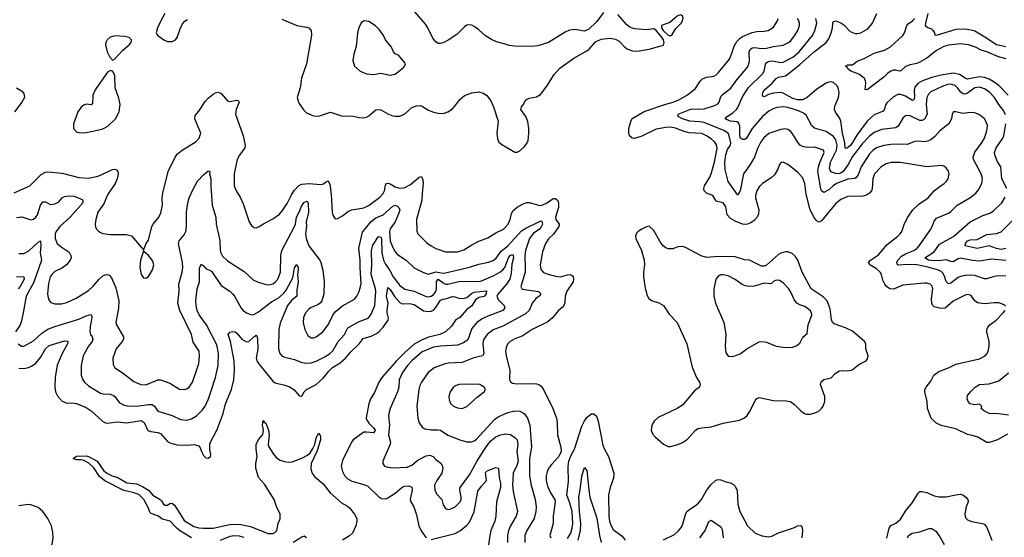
# Model space of a CAD drawing. Header units: inches. Extents: x 1173000 to 1307049, y 522583 to 678455.
# Tile 476 of 617: x 1225956 to 1234176, y 633054 to 637379. Entities that reach past the tile are written whole.
import ezdxf

# ---------------------------------------------------------------- set-up
doc = ezdxf.new("R2010")
doc.units = ezdxf.units.IN
doc.header["$MEASUREMENT"] = 0
doc.layers.add('B2623', color=7, linetype='Continuous')
doc.layers.add('B2633', color=7, linetype='Continuous')

msp = doc.modelspace()

# ---------------------------------------------------------------- linework, layer by layer
at = {"layer": 'B2623', "color": 5}
for points, elevation in [([(1227168, 637430), (1227133.4, 637370), (1227107.3, 637310), (1227094.8, 637270), (1227106.8, 637250), (1227158.8, 637210), (1227190, 637198.4), (1227230, 637198), (1227256, 637210), (1227271.6, 637230), (1227296.1, 637303.9), (1227314.9, 637345.1), (1227334.1, 637365.9), (1227358, 637382)], 1020), ([(1230000, 637176.3), (1229935.2, 637195.2), (1229893.5, 637213.5), (1229843.7, 637243.7), (1229790, 637294), (1229750, 637322.6), (1229730, 637333.7), (1229710, 637337.7), (1229690, 637332.6), (1229670, 637319.7), (1229605, 637255), (1229532, 637208), (1229490, 637185.6), (1229470, 637179.8), (1229450, 637181.7), (1229430, 637194), (1229404.4, 637224.4), (1229364.1, 637310), (1229343.3, 637343.3), (1229240.4, 637460.4)], 1020), ([(1228143.8, 637383.8), (1228269.4, 637330.6), (1228350, 637317.6), (1228370.3, 637310.3), (1228388.5, 637288.5), (1228392, 637250), (1228348.9, 637010), (1228308.9, 636890), (1228297, 636810), (1228273.4, 636730), (1228283.7, 636690), (1228293.7, 636670), (1228324.9, 636624.9), (1228350, 636601.3), (1228410, 636575.3), (1228450, 636573.4), (1228550, 636605.3), (1228650, 636572.4), (1228730, 636576.4), (1228790, 636561.6), (1228830, 636558.4), (1228850, 636564.4), (1228870, 636577.1), (1228930, 636626.7), (1228950, 636630.3), (1228970, 636625.3), (1229030, 636592), (1229070, 636577), (1229090, 636572.2), (1229130, 636572.4), (1229169.7, 636590.3), (1229230, 636644.6), (1229270, 636660.2), (1229290, 636662.7), (1229310, 636659.6), (1229370, 636624), (1229410, 636606.3), (1229450, 636597.4), (1229490, 636596.5), (1229530, 636608.9), (1229570, 636634.9), (1229590, 636655.8), (1229630, 636713.1), (1229670, 636744.9), (1229730, 636768.1), (1229790, 636777.4), (1229826.5, 636766.5), (1229853.7, 636750), (1229886.8, 636706.8), (1229911.8, 636650), (1229951.8, 636531.8), (1229938.4, 636430), (1229943.8, 636383.8), (1229955.9, 636355.9), (1229990.4, 636330.4), (1230000, 636324.9)], 1020), ([(1225910, 635932.4), (1226040.7, 635990), (1226135, 636085), (1226170, 636105.4), (1226190, 636108.3), (1226310, 636097.3), (1226450, 636060.2), (1226530, 636054.5), (1226610, 636070.9), (1226730, 636128), (1226750, 636131.5), (1226764, 636124), (1226774.3, 636110), (1226776.9, 636090), (1226770.2, 636050), (1226753.2, 636010), (1226690, 635915.4), (1226658.9, 635841.1), (1226608.9, 635770), (1226590.3, 635709.7), (1226585.3, 635670), (1226588.8, 635648.8), (1226597.1, 635630), (1226612.8, 635612.8), (1226630, 635600.4), (1226650, 635593.7), (1226710, 635585.2), (1226843.7, 635583.7), (1226890, 635572.4), (1226970, 635478), (1226982, 635470), (1226990, 635454), (1227012.7, 635510), (1227030, 635538), (1227058.9, 635650), (1227069.8, 635670.2), (1227118, 635730), (1227133.9, 635766.1), (1227147.4, 635830), (1227146.4, 635890), (1227150.9, 635930), (1227195.4, 636110), (1227250, 636224), (1227270, 636256.3), (1227311, 636289), (1227430, 636361.3), (1227453, 636390), (1227468, 636430), (1227419.3, 636550), (1227420.1, 636579.9), (1227450, 636614), (1227505.2, 636694.8), (1227530, 636723.2), (1227570, 636757.7), (1227590, 636768.8), (1227610, 636772.4), (1227628.5, 636768.5), (1227639.5, 636759.5), (1227690, 636700.4), (1227710, 636695.6), (1227770, 636707.7), (1227781.2, 636701.2), (1227787.7, 636690), (1227763.5, 636630), (1227757.8, 636590), (1227820.2, 636410), (1227839.6, 636330), (1227835.6, 636310), (1227790, 636247.6), (1227770.3, 636210), (1227746.5, 636090), (1227747.7, 635990), (1227762, 635950), (1227795.3, 635895.3), (1227820.8, 635840.8), (1227870.5, 635690), (1227890, 635660.7), (1227910, 635644), (1227930, 635640.7), (1227950, 635647.7), (1227990, 635674.4), (1228070, 635716.5), (1228124.4, 635755.6), (1228150, 635784.6), (1228190, 635843.6), (1228225.1, 635914.9), (1228248.3, 635951.7), (1228287.5, 635992.5), (1228310, 636004.2), (1228369.3, 636009.3), (1228470, 636001.2), (1228492.7, 636007.3), (1228510, 636022.6), (1228530, 636031.8), (1228532.4, 636030), (1228545.2, 636005.2), (1228557.5, 635917.5), (1228563.7, 635770), (1228570, 635744.7), (1228590, 635716), (1228610, 635718.8), (1228650, 635740.5), (1228701.6, 635778.4), (1228728.8, 635791.2), (1228830, 635808.4), (1228873.3, 635830), (1228962.7, 635897.3), (1228990, 635926.3), (1229001.6, 635950), (1229010, 635996), (1229019.3, 636010), (1229030, 636013.6), (1229050, 636007.3), (1229090, 635983), (1229130, 635970.9), (1229165.9, 635974.1), (1229218.5, 636001.5), (1229290, 636064.9), (1229310, 636067.7), (1229320.7, 636040.7), (1229323.8, 636010), (1229314.6, 635930), (1229313.6, 635870), (1229269.1, 635710), (1229271.7, 635611.7), (1229280.3, 635590), (1229355.5, 635515.5), (1229390, 635488.9), (1229430, 635467.6), (1229510, 635440.7), (1229610, 635440.2), (1229663.1, 635456.9), (1229730, 635498.5), (1229790, 635527.7), (1229863.9, 635556.1), (1229930, 635597), (1229996.2, 635630), (1230000, 635634)], 980), ([(1225930, 636811.3), (1225970, 636783.6), (1225990, 636762), (1225996.1, 636730), (1225972.4, 636690), (1225911.9, 636610)], 980), ([(1225930, 635727.2), (1225972.3, 635732.3), (1226050, 635706), (1226070, 635713.4), (1226090, 635730.3), (1226103.5, 635750), (1226128.6, 635830), (1226150, 635857.3), (1226170, 635858.3), (1226210, 635836.2), (1226250, 635841.7), (1226282.2, 635857.8), (1226310, 635891.3), (1226330, 635901.1), (1226370, 635907.7), (1226410, 635904.3), (1226476.2, 635876.2), (1226483.7, 635870), (1226482, 635850), (1226377.3, 635730), (1226290, 635652.3), (1226260.2, 635610), (1226251.8, 635590), (1226251.8, 635550), (1226270, 635510.3), (1226302.1, 635482.1), (1226370, 635435.8), (1226384, 635410), (1226384.4, 635390), (1226378, 635370), (1226346.3, 635330), (1226313.2, 635306.8), (1226250, 635274.6), (1226226.8, 635253.2), (1226211, 635230), (1226195.6, 635175.6), (1226189.2, 635090), (1226190.2, 635070), (1226199.9, 635039.9), (1226217.1, 635017.1), (1226250, 635004), (1226305.9, 635005.9), (1226350, 635015.6), (1226426.5, 635053.5), (1226530, 635115.6), (1226570, 635151.7), (1226618.3, 635210), (1226650, 635239.5), (1226670, 635248.8), (1226690, 635250.4), (1226703.8, 635243.8), (1226722.6, 635222.6), (1226759.6, 635139.6), (1226782.7, 635030), (1226781.3, 634970), (1226759.5, 634850), (1226764.2, 634830), (1226822, 634730), (1226821.5, 634710), (1226811.5, 634690), (1226762, 634630), (1226733.4, 634550), (1226737.3, 634497.3), (1226750, 634470.8), (1226810, 634432.2), (1226910, 634356.5), (1226967.3, 634330), (1227010, 634329.1), (1227090, 634362.4), (1227110, 634369.1), (1227130, 634369.1), (1227210, 634341.1), (1227290, 634293.4), (1227330, 634288.5), (1227350, 634294), (1227370, 634308.4), (1227397.7, 634350), (1227427.7, 634430), (1227450, 634507.3), (1227456.8, 634570), (1227453.2, 634610), (1227403.6, 634683.6), (1227390.7, 634750), (1227292.7, 634950), (1227275.5, 635010), (1227286.2, 635110), (1227283.5, 635170), (1227312.9, 635270), (1227317.8, 635310), (1227313.8, 635350), (1227282.4, 635510), (1227287.6, 635532.4), (1227330, 635581.1), (1227343.8, 635610), (1227349.8, 635650), (1227349.8, 635770), (1227359.3, 635850), (1227370.8, 635890), (1227401.5, 635958.5), (1227441.6, 636030), (1227490, 636082), (1227530, 636116), (1227542, 636110), (1227540.7, 636090), (1227552, 636050), (1227551.6, 635988.4), (1227562, 635830), (1227594.6, 635730), (1227597.3, 635670), (1227626.1, 635533.9), (1227630.3, 635450), (1227635.6, 635430), (1227650, 635403.1), (1227690, 635363.6), (1227830, 635275.8), (1227904.6, 635204.6), (1227946.1, 635186.1), (1228025, 635165), (1228050, 635166.4), (1228070, 635172.2), (1228090, 635185.2), (1228110, 635211.8), (1228132.9, 635270), (1228134.6, 635410), (1228143.5, 635450), (1228249.9, 635650), (1228257.4, 635670), (1228265.6, 635730), (1228290, 635772), (1228310, 635827.2), (1228330, 635850.8), (1228350, 635862.4), (1228359.3, 635859.3), (1228364.5, 635844.5), (1228367, 635770), (1228348.2, 635690), (1228351.3, 635650), (1228341.4, 635590), (1228346.6, 635550), (1228369.1, 635489.1), (1228460.3, 635370), (1228470.3, 635350), (1228485.4, 635285.4), (1228497.6, 635190), (1228494.9, 635090), (1228478.7, 635030), (1228467.2, 635012.8), (1228444.6, 634995.4), (1228390, 634974), (1228370, 634960.7), (1228341.1, 634930), (1228324, 634890), (1228321.3, 634850), (1228336.5, 634790), (1228361.4, 634741.4), (1228390, 634721.3), (1228410, 634721.1), (1228430, 634730.3), (1228488, 634770), (1228530, 634828.7), (1228570.7, 634909.3), (1228590, 634937.6), (1228650, 634987), (1228750, 635043.6), (1228771.3, 635068.7), (1228791, 635109), (1228807.2, 635172.8), (1228797.9, 635310), (1228798.5, 635370), (1228786, 635470), (1228816.7, 635603.3), (1228890, 635694), (1228930, 635723), (1228990.9, 635749.1), (1229070, 635822.3), (1229090, 635828.5), (1229110, 635820.7), (1229122.4, 635810), (1229128.6, 635790), (1229124.8, 635770), (1229090.8, 635690), (1229050, 635630.9), (1229043.8, 635610), (1229049, 635530), (1229073.4, 635470), (1229090, 635440.9), (1229110, 635418), (1229182.6, 635370), (1229250, 635306.3), (1229325.7, 635265.7), (1229370, 635253), (1229430, 635272.2), (1229490, 635262.7), (1229510, 635264.3), (1229710, 635312.5), (1229790, 635337.4), (1229870, 635352.5), (1229910, 635366.2), (1229933.5, 635386.5), (1229975, 635445), (1230000, 635465)], 960), ([(1225950, 635424.4), (1225990, 635425), (1226033.1, 635446.9), (1226110, 635520.8), (1226130, 635530.5), (1226133.5, 635493.5), (1226126.3, 635430), (1226136.9, 635370), (1226072.6, 635187.4), (1226008.7, 635070), (1225985.6, 634930), (1225967.9, 634852.1), (1225956.6, 634823.4), (1225922, 634770)], 940), ([(1225943.1, 634670), (1225970, 634650.3), (1225990, 634650.3), (1226070, 634695.8), (1226140.6, 634759.4), (1226190, 634792.7), (1226250, 634816.9), (1226450, 634876.2), (1226510, 634904.7), (1226550, 634915.3), (1226556.4, 634910), (1226557.2, 634890), (1226543.2, 634816.8), (1226540.2, 634770), (1226547.2, 634750), (1226561.5, 634730), (1226565.8, 634710), (1226559.7, 634690), (1226529.2, 634650), (1226486.9, 634570), (1226470.2, 634490), (1226469.1, 634409.1), (1226482.3, 634370), (1226497.7, 634350), (1226530, 634320.2), (1226630, 634257.5), (1226650, 634252), (1226710, 634250.2), (1226738.5, 634238.5), (1226750.4, 634230), (1226790, 634178), (1226821.1, 634161.1), (1226852.4, 634152.4), (1226930, 634150.2), (1227030, 634163.5), (1227062.7, 634162.7), (1227081.8, 634150), (1227110, 634108.1), (1227230, 634071.3), (1227297.3, 634037.3), (1227350, 634032.2), (1227390, 634044.2), (1227431.1, 634068.9), (1227481.2, 634118.8), (1227502.9, 634150), (1227532.2, 634210), (1227552.4, 634270), (1227589.8, 634390), (1227613.7, 634490), (1227615.9, 634590), (1227602.1, 634662.1), (1227514.1, 634830), (1227454.1, 634914.1), (1227438.4, 634950), (1227428, 634990), (1227426.1, 635030), (1227436.1, 635130), (1227456.5, 635190), (1227458.2, 635301.8), (1227470, 635335.3), (1227490, 635323.1), (1227510, 635299.7), (1227557.4, 635277.4), (1227637.2, 635157.2), (1227710.1, 635110.1), (1227733.2, 635090), (1227750, 635068.8), (1227805.2, 634970), (1227822, 634950), (1227850, 634929.5), (1227890, 634914.3), (1227910, 634916.5), (1227950, 634937.2), (1228059, 635021), (1228121.2, 635058.8), (1228164.3, 635095.7), (1228181.7, 635118.3), (1228236.4, 635223.6), (1228250, 635306), (1228270, 635334.9), (1228280.2, 635310), (1228280.7, 635290), (1228276.5, 635250), (1228280.2, 635190), (1228270, 635118), (1228270.2, 635070), (1228225.9, 635034.1), (1228191.3, 634990), (1228130, 634843), (1228118.6, 634790), (1228116.9, 634630), (1228127.6, 634590), (1228147.9, 634567.9), (1228170, 634558.2), (1228250, 634540.2), (1228310, 634515.6), (1228350, 634508.2), (1228390, 634512.7), (1228430, 634525), (1228510, 634566.2), (1228545.1, 634590), (1228570, 634611.5), (1228615, 634690), (1228668.8, 634750), (1228696.4, 634803.6), (1228784.3, 634855.7), (1228858.1, 634881.9), (1228870, 634890.2), (1228890, 634917.4), (1228921.1, 634990), (1228928.7, 635110), (1228926.4, 635130), (1228889.9, 635250), (1228894.7, 635330), (1228892.1, 635450), (1228904.1, 635495.9), (1228950, 635567.3), (1228970, 635562.8), (1228975.2, 635550), (1228979.2, 635430), (1228994.3, 635370), (1229010, 635335.9), (1229045, 635285), (1229074, 635230), (1229130, 635157.8), (1229170, 635127.3), (1229250, 635110.1), (1229350, 635065.9), (1229370, 635063.7), (1229390, 635069.5), (1229410, 635082.7), (1229430, 635104.6), (1229436.6, 635130), (1229436.6, 635190), (1229450, 635212.3), (1229490, 635181.1), (1229510, 635170.8), (1229530, 635170.1), (1229633.9, 635193.9), (1229790, 635191.9), (1229810, 635196.2), (1229910, 635238.1), (1229970, 635271.4), (1229990.2, 635289.8), (1230000, 635303.2)], 940), ([(1225930, 635233.8), (1225990, 635231.1), (1225994.1, 635210), (1225961.1, 635150), (1225943.7, 635130)], 920), ([(1225950, 634468.6), (1225990, 634464.8), (1226030, 634472.7), (1226055.6, 634484.4), (1226090, 634509.3), (1226130, 634557.2), (1226172.2, 634630), (1226201.7, 634658.3), (1226330, 634694.6), (1226354.2, 634694.2), (1226357.7, 634690), (1226356.3, 634670), (1226310.1, 634590), (1226270, 634491.3), (1226250.9, 634390.9), (1226250.1, 634310), (1226255.8, 634270), (1226273.7, 634230), (1226310, 634191.1), (1226350, 634174.2), (1226390, 634176.8), (1226430, 634171), (1226510, 634139.7), (1226552.4, 634112.4), (1226645.9, 634025.9), (1226671, 634011), (1226690, 634008.8), (1226770, 634019.4), (1226850, 634011.2), (1226971.3, 634031.3), (1226994.7, 634014.7), (1227026.6, 633946.6), (1227050, 633937.8), (1227110, 633930.2), (1227130, 633921.3), (1227190, 633855.2), (1227210, 633842.6), (1227270, 633826.7), (1227355.1, 633824.9), (1227410, 633830.4), (1227450, 633817.3), (1227463, 633803), (1227472.7, 633770), (1227490, 633737.3), (1227510, 633719.1), (1227530, 633714.8), (1227549, 633730), (1227551.6, 633748.4), (1227544.2, 633784.2), (1227542.7, 633837.3), (1227605.5, 633954.5), (1227654.6, 634090), (1227674.6, 634170), (1227725.2, 634290), (1227743.7, 634370), (1227749.9, 634449.9), (1227745.6, 634530), (1227715, 634690), (1227695.3, 634750), (1227710, 634768), (1227733.3, 634773.3), (1227754.9, 634770), (1227770, 634760.3), (1227811.4, 634710), (1227850, 634687.1), (1227870, 634690.2), (1227910, 634730.3), (1227924, 634736), (1227930, 634744), (1227936.7, 634736.7), (1227941.7, 634710), (1227944.3, 634630), (1227930.1, 634550), (1227935.5, 634530), (1227950, 634506.2), (1228070, 634357.7), (1228090, 634345.8), (1228170, 634326), (1228210, 634310.2), (1228246.1, 634286.1), (1228290, 634236.3), (1228310, 634234), (1228331.1, 634270), (1228349.6, 634290), (1228430, 634331.6), (1228490, 634384.7), (1228537.2, 634442.8), (1228567.5, 634472.5), (1228630, 634512), (1228675, 634550), (1228717.8, 634602.2), (1228788.7, 634671.3), (1228824.7, 634715.3), (1228890, 634734.8), (1228930, 634753.4), (1228954, 634770), (1228990.7, 634810), (1229033.3, 634870), (1229036, 634884), (1229023.5, 634930), (1229022.7, 634950), (1229032.4, 635010), (1229018.8, 635070), (1229030, 635140.4), (1229050, 635124.9), (1229086, 635066), (1229130, 635015.4), (1229150, 635006.1), (1229210, 635007), (1229250, 634998.4), (1229327.9, 634947.9), (1229370, 634941.9), (1229390, 634943.5), (1229410, 634952.1), (1229430, 634973.1), (1229470, 635036.3), (1229490, 635045.2), (1229510, 635047), (1229570, 635065.5), (1229590, 635063.8), (1229630.1, 635050.1), (1229670, 635052.9), (1229690, 635058.8), (1229727.5, 635092.5), (1229750, 635102.2), (1229853.1, 635113.1), (1229851.6, 635090), (1229833.5, 635066.5), (1229790, 635057.2), (1229761.9, 635038.1), (1229730.9, 634989.1), (1229685.8, 634954.2), (1229630, 634891.6), (1229593.4, 634870), (1229560.4, 634819.6), (1229511.7, 634770), (1229463.8, 634750), (1229370, 634727.2), (1229310, 634701.7), (1229250, 634668.2), (1229170, 634598.5), (1229100.3, 634530), (1228978.3, 634390), (1228953.7, 634350), (1228916.7, 634263.3), (1228885.2, 634210), (1228871.9, 634170), (1228850.2, 634070), (1228848.4, 634050), (1228855.7, 634030), (1228869.3, 634009.3), (1228910.1, 633970), (1228922.2, 633950), (1228919.8, 633940.2), (1228910, 633928.5), (1228850, 633933.7), (1228828.6, 633931.4), (1228739.6, 633870), (1228725.2, 633850), (1228650, 633696.9), (1228641, 633650), (1228650, 633603.8), (1228668, 633570), (1228690, 633544.4), (1228730, 633522.6), (1228830, 633495.9), (1228862, 633482), (1228950, 633396.5), (1228977.3, 633377.3), (1229010, 633376.5), (1229030, 633384.7), (1229090, 633422), (1229150, 633473.1), (1229170, 633481.7), (1229203.5, 633483.5), (1229230, 633472.4), (1229232.9, 633450), (1229216.2, 633370), (1229222.4, 633350), (1229246.7, 633310), (1229270, 633240.7), (1229287.3, 633150), (1229307.5, 633107.5), (1229348.5, 633048.5)], 920), ([(1230000, 635146.3), (1229949.4, 635090), (1229940.2, 635070), (1229950, 635041.5), (1229999.6, 634990), (1230000, 634988.8)], 940), ([(1230000, 634962.2), (1229990.3, 634950), (1229850, 634897), (1229810, 634875.8), (1229770, 634846.3), (1229730, 634799.2), (1229696.6, 634703.4), (1229662.1, 634677.9), (1229610, 634660.8), (1229468.7, 634651.3), (1229410, 634642.8), (1229317.1, 634602.9), (1229230, 634528.1), (1229194.3, 634490), (1229151.1, 634430), (1229124.1, 634370), (1229120.2, 634310), (1229110, 634269.4), (1229049.1, 634130), (1229037.7, 634090), (1229035.2, 634070), (1229044, 633990), (1229036, 633910), (1229050.3, 633850), (1229048.8, 633831.2), (1228987.3, 633690), (1228987.3, 633670), (1229001, 633650), (1229030, 633639.1), (1229074.2, 633634.2), (1229190, 633639), (1229230, 633656.1), (1229280.9, 633699.1), (1229350, 633735.3), (1229381.1, 633741.1), (1229407, 633730), (1229430, 633705.2), (1229472.7, 633672.7), (1229485.5, 633650), (1229488.2, 633630), (1229480.7, 633590), (1229439.7, 633530), (1229420.2, 633490), (1229420.9, 633450), (1229436.4, 633416.4), (1229479.3, 633370), (1229490, 633326), (1229510, 633294), (1229530, 633286.4), (1229550, 633288.7), (1229591.8, 633310), (1229633.3, 633350), (1229640.5, 633370), (1229641, 633390), (1229630.8, 633450), (1229632, 633470), (1229710, 633576.9), (1229771.9, 633688.1), (1229849.3, 633810.7), (1229890, 633859.8), (1229930, 633893), (1229970, 633910.9), (1230000, 633915.9)], 940), ([(1230000, 634823.9), (1229990, 634818.5), (1229910, 634787.5), (1229858.5, 634750), (1229830.2, 634710), (1229824, 634690), (1229822.1, 634670), (1229831, 634590), (1229819.5, 634570), (1229746.9, 634553.1), (1229650, 634514.3), (1229531.7, 634508.3), (1229499.2, 634500.8), (1229416.4, 634470), (1229366.7, 634430), (1229309.3, 634350), (1229297, 634323), (1229289.4, 634290), (1229270.2, 634150), (1229279.6, 634050), (1229290.2, 634010.2), (1229315.1, 633975.1), (1229339.4, 633959.4), (1229390, 633951.4), (1229450, 633953.6), (1229468.5, 633948.5), (1229530, 633908), (1229630, 633868.9), (1229690, 633851.8), (1229726.7, 633853.3), (1229750, 633860.3), (1229770, 633874.9), (1229920.8, 634039.2), (1229950, 634061.3), (1230000, 634082.8)], 960), ([(1227391.3, 633050), (1227290.8, 633110), (1227266.8, 633130), (1227212, 633190), (1227145.5, 633205.5), (1227116, 633230), (1227053.6, 633253.6), (1227043.1, 633263.1), (1227030, 633298), (1226991.6, 633370), (1226950.6, 633410.6), (1226901.2, 633430), (1226826.1, 633446.1), (1226665.8, 633525.8), (1226621.6, 633561.6), (1226576, 633636), (1226532.9, 633672.9), (1226490, 633695.4), (1226470, 633701), (1226430, 633701.5), (1226403.7, 633710), (1226404.5, 633715.5), (1226429.1, 633730.9), (1226510, 633734.5), (1226530.8, 633730.8), (1226602, 633690), (1226659.5, 633610), (1226688.6, 633588.6), (1226728.7, 633568.7), (1226774.3, 633554.3), (1226850, 633510.2), (1226930, 633500.2), (1226980, 633480), (1227030, 633448), (1227066.2, 633406.2), (1227128.9, 633368.9), (1227139.8, 633359.8), (1227157.4, 633330), (1227170, 633321.6), (1227190, 633323.8), (1227210, 633336.5), (1227230, 633339.6), (1227250, 633320.2), (1227330, 633195.9), (1227410, 633143.8), (1227450, 633133), (1227490, 633129.3), (1227570, 633131), (1227710, 633160.5), (1227790, 633163.7), (1227883.3, 633143.3), (1228030, 633086.5), (1228070, 633085.8), (1228086.7, 633093.3), (1228103, 633110), (1228114.7, 633170), (1228130.7, 633209.3), (1228130.6, 633250), (1228102.4, 633302.4), (1228079.9, 633370), (1227998.6, 633498.6), (1227950, 633555), (1227928.3, 633631.7), (1227927.4, 633670), (1227937.1, 633730), (1227929.3, 633790), (1227929.3, 633830), (1227948.7, 633871.3), (1227986.9, 633913.1), (1227990.9, 633950), (1227983.5, 633990), (1227989.3, 634030), (1227995.8, 634015.8), (1228010, 634008.5), (1228033.4, 633950), (1228037.6, 633910), (1228030.2, 633830.2), (1228036.5, 633810), (1228074, 633750), (1228099.4, 633719.4), (1228130, 633699.2), (1228167.4, 633687.4), (1228203.4, 633683.4), (1228230, 633685.7), (1228310, 633714.6), (1228358.8, 633741.2), (1228379.6, 633760.4), (1228404.4, 633795.6), (1228420.2, 633830), (1228430, 633882), (1228450, 633924.9), (1228464.2, 633904.2), (1228468.5, 633890), (1228467.4, 633870), (1228435.6, 633770), (1228388.7, 633670), (1228385.5, 633630), (1228394.2, 633594.2), (1228420.1, 633560.1), (1228490, 633500.1), (1228547.1, 633427.1), (1228642, 633342), (1228693.6, 633313.6), (1228710, 633299.8), (1228750, 633248.6), (1228769.1, 633210), (1228771.4, 633190), (1228763, 633150), (1228734, 633090), (1228710, 633065.6), (1228650.9, 633030)], 880), ([(1229390, 633034.9), (1229592.6, 633087.4), (1229635.1, 633110), (1229690, 633156), (1229710, 633179.7), (1229750, 633267.6), (1229781, 633439), (1229810, 633482.7), (1229853.6, 633530), (1229845.6, 633594.4), (1229858.7, 633610), (1229930, 633638.5), (1229952.7, 633632.7), (1229959.5, 633550), (1229970, 633506), (1229970.5, 633469.5), (1229936.6, 633350), (1229931.9, 633230), (1229922.3, 633190), (1229889.5, 633110), (1229880.7, 633070), (1229868.5, 632990)], 920), ([(1225930, 632638), (1225990, 632650.1), (1226010, 632660.9), (1226090, 632734.7), (1226170, 632853.8), (1226197.4, 632910), (1226230.6, 633010), (1226235.7, 633050), (1226233.8, 633093.8), (1226220.8, 633150), (1226192, 633210), (1226150, 633269.7), (1226110, 633303.1), (1226050, 633326.4), (1226030, 633327.6), (1225950, 633316)], 920), ([(1227830, 633051.7), (1227790, 633064.5), (1227750, 633067.5), (1227710, 633061.3), (1227630, 633027.4)], 880), ([(1228350, 633049.8), (1228330, 633064.4), (1228310, 633056), (1228239.4, 633010)], 880)]:
    msp.add_lwpolyline(points, dxfattribs=dict(at, elevation=elevation))
for points, elevation in [([(1228830.9, 637369.1), (1228818, 637362), (1228807.9, 637352.1), (1228788.3, 637311.7), (1228776.3, 637270), (1228764.1, 637155.9), (1228745.5, 637090), (1228738, 637038), (1228751, 636990), (1228798, 636950), (1228850, 636928.2), (1228910, 636922), (1228970, 636932.2), (1229050, 636915.3), (1229090, 636924.4), (1229160.1, 636979.9), (1229169.3, 636990), (1229177.2, 637010), (1229174.8, 637014.8), (1229120.4, 637080.4), (1229090, 637094), (1229077.2, 637110), (1229060.9, 637150), (1229009.8, 637209.8), (1228990, 637253.2), (1228958, 637298), (1228926.8, 637326.8), (1228870, 637364)], 1040), ([(1226750, 637244.2), (1226710, 637233.3), (1226686, 637210), (1226675.5, 637190), (1226673, 637170), (1226684.9, 637110), (1226707.5, 637067.5), (1226730, 637042), (1226750, 637051), (1226815.8, 637124.2), (1226869.3, 637170), (1226886, 637190), (1226889.2, 637210), (1226870, 637229.2), (1226830, 637239.5)], 1020), ([(1226714.6, 636954.6), (1226690, 636942), (1226585.8, 636794.2), (1226567.2, 636750), (1226563.4, 636676.6), (1226551.5, 636668.5), (1226510, 636673.7), (1226490, 636665.7), (1226470, 636649.7), (1226441.5, 636610), (1226404.9, 636510), (1226404.4, 636470), (1226430, 636443.7), (1226450, 636437.4), (1226490, 636434.9), (1226570, 636448.9), (1226650, 636468.2), (1226691.2, 636490), (1226756, 636550), (1226786.4, 636610), (1226793.3, 636670), (1226782.7, 636722.7), (1226754, 636810), (1226749, 636910), (1226738.6, 636938.6), (1226730, 636948.7)], 1020), ([(1226990, 635446), (1226965.5, 635370), (1226958, 635310), (1226970.7, 635250), (1226990, 635221), (1227010, 635218.8), (1227030, 635234.8), (1227063.7, 635290), (1227074.5, 635330), (1227071.5, 635351.5), (1227061.2, 635370), (1227030, 635408.7)], 980), ([(1229710, 634335.1), (1229624.7, 634330), (1229598.5, 634321.5), (1229574.1, 634305.9), (1229550.4, 634270), (1229539.5, 634230), (1229542, 634202), (1229553.1, 634173.1), (1229577.3, 634150), (1229610, 634135.3), (1229650, 634131.8), (1229690, 634147), (1229774, 634226), (1229833.2, 634270), (1229844, 634290), (1229834, 634310), (1229798, 634330)], 980)]:
    msp.add_lwpolyline(points, close=True, dxfattribs=dict(at, elevation=elevation))
at = {"layer": 'B2633', "color": 5}
for points, elevation in [([(1230830, 637439.7), (1230775.2, 637364.8), (1230703.9, 637296.1), (1230670, 637283.5), (1230590, 637297.3), (1230547, 637293), (1230510, 637275.8), (1230370, 637188.4), (1230280.4, 637159.6), (1230230, 637155.3), (1230090, 637156.8), (1230043.6, 637163.6), (1230000, 637176.3)], 1020), ([(1230000, 636324.9), (1230090, 636273.4), (1230110, 636273.4), (1230130, 636283.8), (1230170, 636320.4), (1230193, 636350), (1230200.5, 636370), (1230207.5, 636432.5), (1230207.6, 636470), (1230198.7, 636530), (1230181.1, 636570), (1230139.5, 636630), (1230144, 636650), (1230162.7, 636670), (1230169.6, 636690.4), (1230187, 636713), (1230210, 636722.4), (1230270, 636734), (1230304.8, 636755.2), (1230356.8, 636823.2), (1230417.8, 636922.2), (1230465.2, 636974.8), (1230583.2, 637056.8), (1230690, 637118), (1230710, 637134.4), (1230764.4, 637195.6), (1230810, 637217.6), (1230885.9, 637225.9), (1230930, 637215.8), (1230959.4, 637199.4), (1231009.3, 637149.3), (1231032.3, 637132.3), (1231070, 637119.1), (1231110, 637116.3), (1231210, 637133), (1231330, 637166.7), (1231337.6, 637190), (1231331.9, 637211.9), (1231315.1, 637235.1), (1231270, 637288.4), (1231250, 637303.9), (1231190, 637293.5), (1231090, 637301.7), (1231053.2, 637313.2), (1231020.5, 637340.5), (1230950, 637424)], 1020), ([(1234209.2, 636750), (1234129.9, 636829.9), (1234083.6, 636863.6), (1234050, 636881.7), (1234010, 636896.5), (1233970, 636901.5), (1233870, 636883.1), (1233850, 636889.9), (1233801.6, 636921.6), (1233750, 636932.6), (1233650, 636917.1), (1233570, 636895.3), (1233492.7, 636867.3), (1233455, 636845), (1233430, 636814.5), (1233424.6, 636790), (1233427, 636733), (1233419.6, 636710), (1233410, 636705.2), (1233350, 636740.3), (1233310, 636755.1), (1233286.9, 636753.1), (1233250, 636733.6), (1233196.3, 636683.7), (1233187.6, 636670), (1233174.2, 636625.8), (1233165.3, 636614.7), (1233090, 636585), (1233030, 636531.9), (1232944.8, 636415.2), (1232893.8, 636330), (1232864.5, 636304.5), (1232850, 636303.6), (1232848.6, 636308.6), (1232844.7, 636350), (1232824.2, 636430), (1232812.5, 636532.5), (1232799.7, 636559.7), (1232765.9, 636605.9), (1232758.2, 636630), (1232762, 636658), (1232792.5, 636730), (1232798.2, 636770), (1232789.7, 636810), (1232776.9, 636830), (1232750, 636853.7), (1232730, 636859.1), (1232710, 636857.7), (1232690, 636848.5), (1232610, 636797.8), (1232531.3, 636728.7), (1232490.1, 636709.9), (1232450, 636709.9), (1232410, 636720.7), (1232330, 636765), (1232310, 636770.4), (1232250, 636766.6), (1232206.5, 636753.5), (1232170, 636735.1), (1232161.1, 636741.1), (1232156.3, 636750), (1232160.3, 636770), (1232171.8, 636790), (1232238, 636850), (1232270.8, 636889.2), (1232290, 636900.1), (1232350, 636910.6), (1232370, 636924.2), (1232470, 637005.4), (1232590, 637114.6), (1232689.9, 637190), (1232710, 637220.2), (1232729.9, 637270), (1232740.4, 637310), (1232743.2, 637350), (1232750, 637364.6), (1232770, 637369.4), (1232810, 637353.8), (1232835.4, 637335.4), (1232890, 637281.7), (1232930, 637263), (1232950, 637262.6), (1232979.6, 637270), (1233036.3, 637303.7), (1233075.7, 637350), (1233112.4, 637430)], 920), ([(1234190, 637151.6), (1234110, 637169.9), (1234014.7, 637234.7), (1233930, 637282.9), (1233910, 637288.5), (1233850, 637299), (1233770, 637297.1), (1233607.2, 637247.2), (1233598, 637250), (1233595.3, 637270), (1233582, 637290), (1233570, 637299), (1233538, 637310), (1233522.7, 637322.7), (1233519, 637330), (1233520.9, 637350), (1233540.4, 637430)], 860), ([(1234186, 634986), (1234175.6, 634995.6), (1234130, 635013), (1234090, 635014.7), (1234010, 635005.6), (1233953.3, 635013.3), (1233929.7, 635029.7), (1233900.9, 635070), (1233890, 635078.4), (1233870, 635083.6), (1233850, 635078), (1233750, 635027.1), (1233682.8, 634970), (1233645.7, 634965.7), (1233590, 634979.3), (1233575.3, 634995.3), (1233569.7, 635009.7), (1233567.8, 635047.8), (1233579.8, 635130), (1233573.6, 635153.6), (1233558.4, 635170), (1233530, 635178.5), (1233510, 635178.5), (1233330, 635160.3), (1233250, 635127.8), (1233219.3, 635130), (1233191.3, 635150), (1233177.3, 635170), (1233163, 635203), (1233151.7, 635250), (1233138.5, 635270), (1233110, 635296.5), (1233054.7, 635330), (1233042.6, 635350), (1233059.8, 635370), (1233126.3, 635413.7), (1233199.2, 635500.8), (1233287.3, 635570), (1233305.3, 635590), (1233319.3, 635610), (1233343.4, 635676.6), (1233370, 635730.4), (1233412.1, 635790), (1233463.1, 635836.9), (1233541.7, 635890), (1233591.7, 635948.3), (1233630, 635981.1), (1233673.6, 636010), (1233693.3, 636030), (1233706, 636050), (1233715.4, 636090), (1233710, 636112.7), (1233690, 636142), (1233670, 636155.1), (1233650, 636159.7), (1233530, 636149), (1233310, 636186), (1233232.7, 636187.3), (1233190, 636175.8), (1233149, 636150), (1233093.4, 636090), (1233078, 636050), (1233073.7, 635966.3), (1233067.2, 635950), (1233049.3, 635930.7), (1233025.6, 635914.4), (1232995.8, 635904.2), (1232870, 635902.2), (1232810, 635876.8), (1232770, 635844.2), (1232650, 635698.5), (1232630, 635687.7), (1232610, 635697.8), (1232590, 635722), (1232555.5, 635790), (1232520.5, 635920.5), (1232511.6, 636010), (1232490, 636060.5), (1232450, 636105.1), (1232370, 636169.6), (1232330, 636189.2), (1232314.4, 636185.6), (1232298.8, 636170), (1232286, 636130), (1232257.8, 636082.2), (1232230, 636057.6), (1232156.4, 636010), (1232130, 635982.9), (1232110.3, 635950), (1232099.7, 635910), (1232099.7, 635890), (1232125.9, 635790), (1232123, 635757), (1232111.7, 635728.3), (1232090, 635704), (1232059, 635681), (1232030.8, 635670), (1232010, 635668.4), (1231990, 635671.4), (1231930, 635694.7), (1231890, 635718.6), (1231862.9, 635750), (1231850, 635816.9), (1231830, 635848.1), (1231770, 635863.8), (1231741.7, 635910), (1231690, 635930.8), (1231668.9, 635950), (1231667.4, 635970), (1231673.6, 635990), (1231716.6, 636063.4), (1231727.8, 636092.2), (1231756.9, 636190), (1231776.9, 636290), (1231777.8, 636310), (1231770, 636338.9), (1231757.5, 636357.5), (1231730, 636382.9), (1231689.9, 636409.9), (1231650, 636427.2), (1231546, 636434), (1231504.5, 636444.5), (1231430, 636473), (1231390, 636481.6), (1231350, 636479.9), (1231270, 636465.2), (1231150, 636405.8), (1231090, 636388), (1231069.7, 636389.7), (1231047.8, 636410), (1231040.5, 636430), (1231042.6, 636470), (1231056.8, 636530), (1231070, 636554.6), (1231168.6, 636611.4), (1231350, 636673.6), (1231411.6, 636690), (1231458.7, 636710), (1231529.8, 636750.2), (1231596.9, 636803.1), (1231635.7, 636864.3), (1231655.4, 636884.6), (1231690, 636899.6), (1231750, 636907.7), (1231770, 636919), (1231790, 636937.7), (1231882.2, 637050), (1231899.8, 637090), (1231920.5, 637159.5), (1231942.9, 637197.1), (1231970, 637226), (1231990, 637239.4), (1232070, 637273.5), (1232110, 637280.6), (1232170, 637282.6), (1232205.2, 637290), (1232250, 637317), (1232283.1, 637370), (1232286.9, 637390)], 980), ([(1234190, 635235.6), (1234130, 635237.8), (1234090, 635232.4), (1234030, 635213.3), (1234010, 635213.2), (1233930, 635241.1), (1233890, 635245), (1233850, 635242.6), (1233810, 635234.4), (1233790, 635224.7), (1233730, 635178.2), (1233710, 635172), (1233691.7, 635191.7), (1233676, 635236), (1233661.6, 635261.6), (1233650, 635274.5), (1233627.4, 635287.4), (1233530, 635314.8), (1233444.5, 635330), (1233370, 635334.7), (1233290, 635327.9), (1233280.4, 635340.4), (1233278.6, 635350), (1233287.9, 635370), (1233316.7, 635403.3), (1233350, 635423.9), (1233419.3, 635450), (1233448.1, 635470), (1233466.1, 635490), (1233558.3, 635621.7), (1233574.2, 635650), (1233590, 635695.5), (1233610, 635722), (1233710, 635763.1), (1233730, 635776.9), (1233781.5, 635830), (1233887.1, 635890), (1233937.7, 635930), (1233961.5, 635958.5), (1233987.8, 636010), (1233995, 636055), (1233983.5, 636090), (1233919.2, 636210), (1233916, 636230), (1233928.9, 636271.1), (1233990, 636354.9), (1234009.8, 636390), (1234030.7, 636450), (1234034.7, 636494.7), (1234025.2, 636525.2), (1234009.7, 636550), (1233970, 636583.5), (1233930, 636599.8), (1233890, 636603.1), (1233830, 636596.1), (1233770, 636609.6), (1233750.6, 636609.4), (1233741.6, 636590), (1233734.9, 636550), (1233711.8, 636510), (1233638.7, 636450), (1233596, 636404), (1233563.2, 636376.8), (1233535.6, 636364.4), (1233510, 636359.8), (1233450, 636363.5), (1233430, 636360.3), (1233364.1, 636335.9), (1233290, 636339.1), (1233230, 636336.1), (1233170, 636329.2), (1233110.1, 636309.9), (1233080.7, 636290), (1233050, 636257.2), (1232982.1, 636150), (1232956.7, 636083.3), (1232939.6, 636060.4), (1232927.1, 636052.9), (1232870, 636046.1), (1232775.5, 636010), (1232747.6, 635992.4), (1232710, 635958.6), (1232670, 635936.4), (1232650.6, 635950.6), (1232645.1, 635965.1), (1232619, 636110), (1232624.1, 636150), (1232635.1, 636184.9), (1232672, 636270), (1232667.9, 636287.9), (1232590, 636312.8), (1232530, 636311.5), (1232490, 636318.9), (1232471.1, 636331.1), (1232454.8, 636350), (1232410, 636423.6), (1232390, 636447.8), (1232370, 636461.3), (1232350, 636466.6), (1232310, 636462.6), (1232210, 636427.1), (1232168.1, 636391.9), (1232142.4, 636357.6), (1232115.8, 636304.2), (1232091.2, 636230), (1232050, 636159.8), (1231999.5, 636090), (1231970.2, 635950), (1231950, 635913.2), (1231870, 636026), (1231846.9, 636126.9), (1231843.7, 636190), (1231851.2, 636251.2), (1231865.4, 636294.6), (1231890.9, 636330), (1231891.9, 636350), (1231879.1, 636410), (1231870.3, 636430.3), (1231834.7, 636454.7), (1231670, 636519.6), (1231630, 636527), (1231550, 636531.9), (1231490, 636549.9), (1231453, 636570), (1231453, 636590), (1231550, 636630.1), (1231570, 636634.2), (1231630, 636631.3), (1231670, 636635.6), (1231757.6, 636662.4), (1231783.4, 636676.6), (1231795.8, 636690), (1231806, 636730), (1231817.4, 636750), (1231893.9, 636806.1), (1231942.7, 636877.3), (1232034.1, 636985.9), (1232049.9, 637030), (1232045.2, 637110), (1232052.9, 637130), (1232070, 637143), (1232090, 637147.5), (1232150, 637137.5), (1232190, 637140.4), (1232250, 637156.6), (1232330, 637167.2), (1232370, 637184.7), (1232390, 637199.6), (1232430, 637251.5), (1232453, 637290), (1232465.6, 637330), (1232465.9, 637350), (1232460.8, 637370), (1232448.1, 637390)], 960), ([(1234185.2, 636585.2), (1234170, 636621.7), (1234130.8, 636670.8), (1234094.4, 636730), (1234050, 636777), (1234010, 636802.5), (1233970, 636814.3), (1233930, 636810.4), (1233870, 636764.8), (1233850, 636756.8), (1233830, 636759.4), (1233812.4, 636772.4), (1233786.3, 636810), (1233765.3, 636830), (1233739, 636839), (1233710, 636839.3), (1233657.7, 636822.3), (1233564, 636776), (1233543.5, 636756.5), (1233530, 636729.4), (1233523, 636670), (1233533.2, 636590), (1233510, 636548.1), (1233490, 636536.8), (1233470, 636537.7), (1233390, 636577.2), (1233361.8, 636578.2), (1233350, 636575.1), (1233330, 636557.6), (1233291.2, 636490), (1233270, 636475.9), (1233150, 636460.6), (1233090, 636438), (1233050, 636406.8), (1232990, 636342.8), (1232910, 636237.3), (1232873.7, 636170), (1232830.1, 636110), (1232810, 636096.2), (1232790, 636090.7), (1232770, 636093.1), (1232728.4, 636108.4), (1232715.8, 636135.8), (1232726.3, 636190), (1232776.2, 636290), (1232781.2, 636330), (1232770, 636376.2), (1232750, 636402.2), (1232690, 636445.7), (1232590, 636472.6), (1232570, 636493.6), (1232520.5, 636580.5), (1232498.2, 636598.2), (1232456.6, 636616.6), (1232370, 636644.6), (1232330, 636651.1), (1232275.7, 636644.3), (1232245.7, 636634.3), (1232210, 636614.5), (1232157, 636570), (1232070.6, 636470), (1232022.6, 636390), (1232010, 636379), (1231990, 636378.7), (1231972.5, 636390), (1231967, 636410), (1231969.4, 636489.4), (1231957.8, 636517.8), (1231946.4, 636526.4), (1231890, 636532.8), (1231846.3, 636550), (1231861.1, 636570), (1231910, 636600.4), (1231940.2, 636630), (1231953.2, 636650), (1231987.5, 636730), (1232037.9, 636810), (1232159.8, 636930), (1232171.2, 636950), (1232184.7, 637015.3), (1232205.1, 637030), (1232230, 637034.5), (1232253.7, 637033.7), (1232310, 637020.9), (1232330, 637023.8), (1232410, 637066.6), (1232462.6, 637110), (1232573.8, 637246.2), (1232594.5, 637290), (1232610.7, 637350), (1232602.2, 637390)], 940), ([(1234191.9, 637051.9), (1234128.8, 637068.8), (1234030, 637110.4), (1233983.6, 637123.6), (1233934.7, 637150), (1233877, 637170), (1233810, 637177.6), (1233710, 637167.4), (1233670, 637154.4), (1233610, 637121.6), (1233530, 637059.2), (1233470, 637025.4), (1233445.4, 637014.6), (1233390, 637003.1), (1233350, 636989.5), (1233310, 636949.9), (1233290, 636950.8), (1233270, 636957.9), (1233250, 636956.6), (1233230, 636948.1), (1233201.3, 636930), (1233170, 636899.9), (1233030, 636794.2), (1233023.1, 636796.9), (1233013.2, 636793.2), (1233019.9, 636850), (1233017.8, 636870), (1233006.1, 636890), (1232962.9, 636922.9), (1232894.8, 636950), (1232869.3, 636970), (1232863.4, 636983.4), (1232850, 636990.8), (1232870, 637002.7), (1232910, 637001.8), (1232947.6, 637032.4), (1233005.3, 637054.7), (1233090, 637100.9), (1233176.1, 637123.9), (1233226.6, 637153.4), (1233330, 637246), (1233343.7, 637270), (1233362.5, 637330), (1233374.6, 637345.4), (1233409, 637370), (1233427.9, 637390)], 880), ([(1234196, 635970), (1234156.2, 636050), (1234146.6, 636150), (1234116.2, 636196.2), (1234096.7, 636250), (1234093.9, 636270), (1234108, 636310), (1234162.5, 636390), (1234171.2, 636410), (1234187.5, 636510)], 940), ([(1230000, 635634), (1230033.8, 635670), (1230049.8, 635710), (1230061.4, 635758.6), (1230075.6, 635784.4), (1230108.2, 635811.8), (1230158.3, 635841.7), (1230190, 635852.9), (1230210, 635853.1), (1230290, 635829.1), (1230310, 635827.1), (1230354.6, 635845.4), (1230410, 635886), (1230430, 635885.5), (1230447.4, 635867.4), (1230453.8, 635850), (1230453.7, 635810), (1230430.1, 635730), (1230432.8, 635710), (1230459.2, 635670), (1230457.5, 635650), (1230411.8, 635588.2), (1230371.3, 635548.7), (1230345.2, 635510), (1230320.3, 635439.7), (1230302.4, 635330), (1230303.2, 635310), (1230309.4, 635289.4), (1230330, 635267.7), (1230355.8, 635255.8), (1230430, 635235), (1230470, 635229.4), (1230530, 635248.4), (1230553, 635250), (1230570, 635239.5), (1230575.4, 635230), (1230580.1, 635210), (1230576.6, 635190), (1230523.8, 635110), (1230511.1, 635070), (1230506.2, 635013.8), (1230497.4, 634990), (1230485.2, 634974.8), (1230450, 634947.8), (1230407.4, 634890), (1230365, 634855), (1230235.5, 634790), (1230150, 634735.3), (1230090, 634712.9), (1230050.4, 634690), (1230030.3, 634670), (1230019.6, 634650), (1230012.9, 634610), (1230018, 634570), (1230049.1, 634450), (1230044.9, 634384.9), (1230046, 634370), (1230054, 634354), (1230070, 634343.1), (1230110, 634336.5), (1230230, 634339.5), (1230270, 634336), (1230290.2, 634330.2), (1230310, 634317.6), (1230327.6, 634290), (1230406.3, 634130), (1230437.4, 634050), (1230444.2, 634010), (1230446, 633910), (1230472.8, 633807.2), (1230476.3, 633770), (1230458, 633730), (1230396.3, 633663.7), (1230370.7, 633629.3), (1230358.5, 633601.5), (1230351.4, 633568.6), (1230351.9, 633530), (1230362.1, 633482.1), (1230386.9, 633426.9), (1230422.2, 633370), (1230426.5, 633350), (1230410.1, 633230), (1230410.8, 633169.2), (1230382.6, 633070), (1230389.2, 633049.2)], 980), ([(1234190, 635366.1), (1234070, 635378.1), (1233970, 635362), (1233910, 635367.9), (1233810, 635386.1), (1233790, 635380.2), (1233750, 635356.2), (1233730, 635358.3), (1233690, 635373.1), (1233630, 635364.4), (1233566.3, 635366.3), (1233543.5, 635370), (1233512.3, 635390), (1233590, 635438.8), (1233635.8, 635504.2), (1233752.8, 635567.2), (1233890.5, 635689.5), (1233996.9, 635743.1), (1234056.5, 635763.5), (1234081.7, 635778.3), (1234154.3, 635850), (1234183, 635897)], 940), ([(1234190, 635466.4), (1234150, 635458.9), (1234110, 635467.6), (1234050, 635490.3), (1233950, 635468.4), (1233849.6, 635490), (1233851.4, 635510), (1233870, 635531), (1233890, 635538.5), (1233950, 635541.6), (1234030, 635585.1), (1234110, 635593.5), (1234150, 635607.9), (1234313.9, 635770)], 920), ([(1230000, 635465), (1230031.3, 635490), (1230146.2, 635613.8), (1230182.6, 635637.4), (1230288.9, 635691.1), (1230310, 635698), (1230315.7, 635695.7), (1230319.4, 635670), (1230310.7, 635649.3), (1230292.4, 635627.6), (1230245.8, 635594.2), (1230213, 635550), (1230178.2, 635450), (1230173.3, 635410), (1230177.2, 635310), (1230174.6, 635270), (1230139.7, 635150), (1230150, 635128.1), (1230288.3, 635108.3), (1230306, 635090), (1230295.6, 635070), (1230268.9, 635051.1), (1230233.1, 635010), (1230208.4, 634950), (1230179.3, 634920.7), (1230000, 634823.9)], 960), ([(1230000, 635303.2), (1230004.9, 635310), (1230036.3, 635390), (1230050, 635409.3), (1230070, 635416.8), (1230075.9, 635410), (1230078.8, 635390), (1230064, 635336), (1230059.8, 635260.2), (1230048.3, 635210), (1230021.3, 635170), (1230000, 635146.3)], 940), ([(1230000, 634988.8), (1230006.3, 634970), (1230000, 634962.2)], 940), ([(1234202.8, 633917.2), (1234119.3, 633870), (1234070, 633850.8), (1234050, 633845.6), (1234030, 633846.4), (1233954.5, 633890), (1233910, 633905.8), (1233870, 633913.7), (1233770, 633959.7), (1233650, 633988.7), (1233604.7, 634010), (1233566.3, 634050), (1233533.6, 634130), (1233532.8, 634190), (1233511.5, 634270), (1233513.3, 634290), (1233522.4, 634310), (1233561.6, 634358.4), (1233588.2, 634410), (1233630, 634438.9), (1233710, 634469.1), (1233770, 634502.3), (1233970, 634546.5), (1234015.1, 634570), (1234032.8, 634590), (1234042.6, 634610), (1234051, 634650), (1234049.8, 634690), (1234029.7, 634770), (1234029.8, 634790.2), (1234038.3, 634810), (1234054.7, 634830), (1234107.3, 634870), (1234167, 634930), (1234182, 634950)], 980), ([(1234210, 634074.3), (1234130, 634086.8), (1234050, 634088), (1234005.2, 634110), (1233984, 634130), (1233987.3, 634147.3), (1233970, 634166), (1233930, 634162), (1233890, 634169), (1233874, 634190), (1233866, 634210), (1233870, 634238), (1233893.2, 634270), (1233933.6, 634310), (1233970, 634330.2), (1234050, 634338), (1234130, 634361.5), (1234210, 634427.2)], 960), ([(1230000, 634082.8), (1230030, 634095.8), (1230090, 634112), (1230130, 634109.1), (1230167.6, 634087.6), (1230196.1, 634050), (1230213.8, 633990), (1230228.8, 633810), (1230211.4, 633710), (1230211.6, 633570), (1230221.9, 633501.9), (1230258.3, 633370), (1230267.2, 633310), (1230264.4, 633270), (1230250.2, 633210), (1230188.7, 633110), (1230173.5, 633070), (1230173.5, 633010)], 960), ([(1230530, 633043.9), (1230557.1, 633090), (1230569.4, 633130), (1230573, 633167), (1230567, 633270), (1230550, 633339.1), (1230525, 633410), (1230537.1, 633517.1), (1230535.4, 633644.6), (1230539.1, 633690), (1230558.8, 633741.2), (1230588.3, 633790), (1230650, 633982.8), (1230670, 634027.3), (1230690, 634055.5), (1230710, 634073.4), (1230730, 634086.8), (1230750, 634086.8), (1230770, 634066), (1230785.9, 634025.9), (1230824.6, 633824.6), (1230837.8, 633790), (1230871.8, 633730), (1230914.7, 633590), (1230912.9, 633547.1), (1230885.5, 633470), (1230871.1, 633408.9), (1230873.4, 633230), (1230879.1, 633190), (1230892.6, 633150), (1230910, 633120.8), (1230984.8, 633064.8), (1231011.5, 633030)], 980), ([(1230000, 633915.9), (1230010, 633917.6), (1230052.4, 633912.4), (1230090, 633888.6), (1230107.9, 633867.9), (1230115.2, 633830), (1230105.1, 633770), (1230116.5, 633690), (1230106.9, 633653.1), (1230075.8, 633590), (1230068.9, 633490), (1230076.1, 633436.1), (1230111.6, 633270), (1230099.7, 633230), (1230053.8, 633150), (1230037.7, 633110), (1230028.6, 633070), (1230029.3, 633010)], 940), ([(1230617.9, 633030), (1230638.5, 633110), (1230641.7, 633170), (1230630.3, 633269.7), (1230623.4, 633390), (1230635.8, 633450), (1230650, 633564.7), (1230670, 633636.3), (1230691.2, 633611.2), (1230706.5, 633450), (1230716.8, 633390), (1230774, 633214), (1230795.4, 633070), (1230811.7, 633010)], 960), ([(1231330, 633033.2), (1231421.2, 633078.8), (1231454.2, 633105.8), (1231479.7, 633140.3), (1231493, 633167), (1231515, 633245), (1231526.9, 633270), (1231549.6, 633290), (1231615.1, 633330), (1231647.6, 633370), (1231690, 633444.9), (1231727, 633493), (1231769, 633531), (1231790, 633538), (1231810, 633535.8), (1231850, 633518.4), (1231890.4, 633510.4), (1231915.6, 633495.6), (1231930, 633481), (1231946, 633446), (1231952.2, 633330), (1231969.2, 633270), (1232031.6, 633150), (1232095.6, 633090), (1232154, 633066), (1232210, 633057.6), (1232236.5, 633063.5), (1232290, 633090.3), (1232424.4, 633135.6), (1232450, 633150.4), (1232473.7, 633153.7), (1232486.4, 633146.4), (1232490.4, 633110.4), (1232484.9, 633050)], 980), ([(1233194.3, 633045.7), (1233214.5, 633130), (1233230, 633151.8), (1233270, 633171.8), (1233310, 633206.4), (1233358, 633282), (1233410, 633343.8), (1233456.6, 633423.4), (1233470, 633436.3), (1233490, 633437.6), (1233530, 633427.6), (1233590, 633401.7), (1233630, 633392.9), (1233690, 633392.7), (1233770.3, 633410.3), (1233810, 633414.3), (1233830, 633410.3), (1233855.5, 633390), (1233872.7, 633370), (1233874, 633350), (1233858.9, 633310), (1233847.2, 633250), (1233848.5, 633230), (1233855.1, 633215.1), (1233870, 633200.5), (1233906.1, 633186.1), (1233990.4, 633170.4), (1234010, 633162.8), (1234030, 633136), (1234072.7, 633030)], 980), ([(1231632.9, 633050), (1231679.3, 633110), (1231710, 633187.3), (1231730, 633197.1), (1231810, 633143.1), (1231820.4, 633120.4), (1231828.3, 633050)], 960), ([(1233367.5, 633050), (1233375.9, 633070), (1233406.3, 633090), (1233470, 633100.8), (1233550, 633128.8), (1233570, 633126.7), (1233605.4, 633105.4), (1233638.9, 633058.9), (1233673, 632993)], 960)]:
    msp.add_lwpolyline(points, dxfattribs=dict(at, elevation=elevation))
for points, elevation in [([(1231470, 637419), (1231444.7, 637410), (1231383.8, 637356.2), (1231314, 637330), (1231313.7, 637310), (1231327.9, 637287.9), (1231370, 637250.3), (1231390, 637244.6), (1231404.4, 637255.6), (1231434.5, 637305.5), (1231477.2, 637350), (1231489, 637370), (1231494.6, 637394.6), (1231488, 637410), (1231477.2, 637417.2)], 1020), ([(1231210, 635653.2), (1231190, 635649), (1231150, 635629), (1231118, 635610), (1231105.2, 635594.8), (1231097.3, 635570), (1231100.5, 635550), (1231146.7, 635450), (1231168.5, 635370), (1231173.1, 635330), (1231164.2, 635270), (1231164.6, 635230), (1231177.2, 635137.2), (1231193.7, 635073.7), (1231208.7, 635048.7), (1231230, 635033.4), (1231292.9, 635012.9), (1231330, 634990.5), (1231378.5, 634918.5), (1231444.9, 634850), (1231526.7, 634670), (1231570, 634476), (1231605.3, 634390), (1231630.4, 634350), (1231637.1, 634330), (1231630.5, 634310), (1231590, 634277), (1231490, 634159.7), (1231445.5, 634130), (1231285.5, 634054.5), (1231254.1, 634025.9), (1231234, 633990), (1231228.8, 633950), (1231239.6, 633919.6), (1231263.8, 633890), (1231330, 633833.7), (1231370, 633813.4), (1231390, 633811.8), (1231450, 633828.9), (1231490, 633846.3), (1231530, 633874.6), (1231594.6, 633945.4), (1231617.6, 633962.4), (1231649.8, 633970.2), (1231730, 633976.9), (1231830, 634008.2), (1231965.7, 634034.3), (1232007.1, 634052.9), (1232030, 634073), (1232050, 634102), (1232100.1, 634199.9), (1232110, 634213.4), (1232130, 634223.8), (1232250, 634198.4), (1232355.6, 634195.6), (1232390, 634188.4), (1232423.8, 634163.8), (1232477.3, 634110), (1232506.8, 634090), (1232523.9, 634083.9), (1232557.2, 634082.8), (1232610, 634099.1), (1232629, 634110), (1232650, 634130.8), (1232663.7, 634150), (1232678, 634190), (1232678, 634230), (1232640.9, 634330), (1232646.3, 634353.7), (1232670, 634372.7), (1232730, 634387.7), (1232760.1, 634419.9), (1232796, 634444), (1232830, 634449), (1232870, 634444.4), (1232905.2, 634454.8), (1232962.3, 634497.7), (1233022.9, 634530), (1233034.6, 634545.4), (1233039.1, 634570), (1233018.9, 634630), (1233018.9, 634670), (1233007.8, 634690), (1232910, 634775.6), (1232850, 634804.8), (1232756.6, 634836.6), (1232741.3, 634850), (1232733.2, 634873.2), (1232723.3, 634963.3), (1232698.2, 635030), (1232663.3, 635063.3), (1232563.8, 635130), (1232488.7, 635268.7), (1232452.5, 635370), (1232430, 635404.4), (1232405.5, 635425.5), (1232370, 635438.7), (1232350, 635438.7), (1232310, 635427.4), (1232290, 635416), (1232191.8, 635328.2), (1232170, 635318.9), (1232150, 635319.9), (1232050, 635368.6), (1232006.9, 635373.1), (1231930, 635397.6), (1231790, 635399.8), (1231690, 635391.9), (1231645.8, 635405.8), (1231515.8, 635475.8), (1231490, 635484.7), (1231450, 635481.6), (1231410, 635464.5), (1231370, 635465.6), (1231350, 635473.3), (1231327.6, 635490), (1231302.9, 635522.9), (1231250, 635619)], 1020), ([(1231830, 635248.2), (1231810, 635248), (1231790, 635239.6), (1231767.2, 635210), (1231752.1, 635127.9), (1231750.4, 635069.6), (1231765.3, 635010), (1231834.9, 634850), (1231850.3, 634750.3), (1231845.2, 634650), (1231850, 634598), (1231870, 634568), (1231910, 634564.4), (1231970, 634588.2), (1232026.6, 634630), (1232130, 634688.5), (1232150, 634690.4), (1232190, 634684.4), (1232270, 634651.7), (1232350, 634639), (1232410, 634642.3), (1232443.3, 634656.7), (1232470, 634677.1), (1232494, 634726), (1232530, 634758), (1232537.8, 634830), (1232568.5, 634910), (1232566, 634930), (1232556, 634950), (1232510, 634983.5), (1232470, 634996.4), (1232445.1, 635010), (1232421.6, 635041.6), (1232397.3, 635097.3), (1232377.3, 635130), (1232330, 635181.7), (1232299.3, 635199.3), (1232270, 635203.9), (1232250, 635192.6), (1232230, 635171.2), (1232170, 635177), (1232090, 635153.6), (1232050, 635150.6), (1232016, 635156), (1231986.6, 635166.6), (1231930, 635208.4), (1231870, 635238.3)], 1040)]:
    msp.add_lwpolyline(points, close=True, dxfattribs=dict(at, elevation=elevation))

doc.saveas('drawing.dxf')
